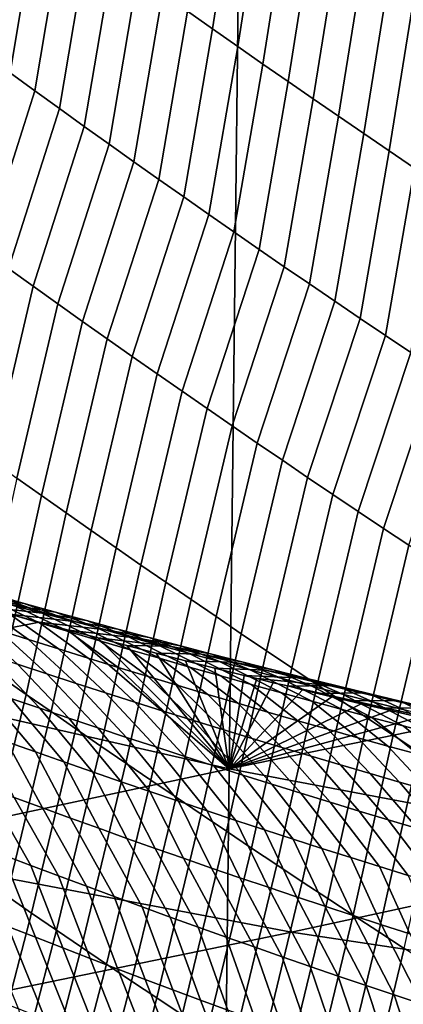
# Model space of a CAD drawing. Header units: metres. Extents: x -240 to 45, y -77 to 27.
# Tile 773 of 1056: x 10.32 to 11.087, y -24.251 to -22.282. Entities that reach past the tile are written whole.
import ezdxf

# ---------------------------------------------------------------- set-up
doc = ezdxf.new("R2010")
doc.units = ezdxf.units.M
doc.layers.add('solid_102011X2', color=7, linetype='CONTINUOUS')

msp = doc.modelspace()

# ---------------------------------------------------------------- linework, layer by layer
at = {"layer": 'solid_102011X2'}
for points in [[(10.729292, 24.592184), (10.155128, -24.828295), (9.575917, -25.051476), (10.15489, 24.828394)], [(11.298151, 24.343264), (10.729503, -24.592091), (10.155128, -24.828295), (10.729292, 24.592184)], [(11.861567, 24.081562), (11.298356, -24.343168), (10.729503, -24.592091), (11.298151, 24.343264)], [(10.655807, -22.265213, 120.713211), (10.705869, -22.300512, 120.734673), (10.756915, -21.975657, 120.985542), (10.706686, -21.940229, 120.964767)], [(10.705869, -22.300512, 120.734673), (10.756026, -22.335703, 120.756027), (10.807238, -22.010973, 121.006226), (10.756915, -21.975657, 120.985542)], [(10.251884, -22.352726, 120.319618), (10.301104, -22.388575, 120.342461), (10.357477, -22.051195, 120.582359), (10.308098, -22.01516, 120.560211)], [(10.756026, -22.335703, 120.756027), (10.806279, -22.370785, 120.77729), (10.857652, -22.046179, 121.026802), (10.807238, -22.010973, 121.006226)], [(10.301104, -22.388575, 120.342461), (10.350425, -22.42432, 120.365204), (10.406955, -22.087126, 120.604416), (10.357477, -22.051195, 120.582359)], [(10.806279, -22.370785, 120.77729), (10.856628, -22.40576, 120.798447), (10.908159, -22.081274, 121.047287), (10.857652, -22.046179, 121.026802)], [(10.350425, -22.42432, 120.365204), (10.399846, -22.459967, 120.387848), (10.456531, -22.122953, 120.626373), (10.406955, -22.087126, 120.604416)], [(10.856628, -22.40576, 120.798447), (10.907072, -22.440624, 120.819496), (10.958758, -22.116257, 121.067665), (10.908159, -22.081274, 121.047287)], [(10.399846, -22.459967, 120.387848), (10.449369, -22.495512, 120.410393), (10.506204, -22.158678, 120.648232), (10.456531, -22.122953, 120.626373)], [(10.907072, -22.440624, 120.819496), (10.95761, -22.475378, 120.840446), (11.009448, -22.151125, 121.087944), (10.958758, -22.116257, 121.067665)], [(10.95761, -22.475378, 120.840446), (11.008244, -22.510021, 120.861298), (11.06023, -22.185881, 121.108124), (11.009448, -22.151125, 121.087944)], [(10.449369, -22.495512, 120.410393), (10.498993, -22.530954, 120.432838), (10.555975, -22.194296, 120.669991), (10.506204, -22.158678, 120.648232)], [(11.008244, -22.510021, 120.861298), (11.058971, -22.544554, 120.882034), (11.111103, -22.220522, 121.128204), (11.06023, -22.185881, 121.108124)], [(10.498993, -22.530954, 120.432838), (10.548717, -22.566294, 120.455185), (10.605843, -22.229807, 120.69165), (10.555975, -22.194296, 120.669991)], [(10.548717, -22.566294, 120.455185), (10.59854, -22.601528, 120.477425), (10.655807, -22.265213, 120.713211), (10.605843, -22.229807, 120.69165)], [(11.058971, -22.544554, 120.882034), (11.109792, -22.578974, 120.902672), (11.162066, -22.255049, 121.148178), (11.111103, -22.220522, 121.128204)], [(10.59854, -22.601528, 120.477425), (10.648463, -22.636662, 120.499557), (10.705869, -22.300512, 120.734673), (10.655807, -22.265213, 120.713211)], [(10.648463, -22.636662, 120.499557), (10.698485, -22.671688, 120.521591), (10.756026, -22.335703, 120.756027), (10.705869, -22.300512, 120.734673)], [(10.698485, -22.671688, 120.521591), (10.748607, -22.706612, 120.543526), (10.806279, -22.370785, 120.77729), (10.756026, -22.335703, 120.756027)], [(10.199576, -22.708683, 120.10051), (10.248629, -22.74424, 120.123985), (10.350425, -22.42432, 120.365204), (10.301104, -22.388575, 120.342461)], [(10.748607, -22.706612, 120.543526), (10.798827, -22.741426, 120.565346), (10.856628, -22.40576, 120.798447), (10.806279, -22.370785, 120.77729)], [(10.798827, -22.741426, 120.565346), (10.849145, -22.776136, 120.587067), (10.907072, -22.440624, 120.819496), (10.856628, -22.40576, 120.798447)], [(10.248629, -22.74424, 120.123985), (10.297785, -22.779701, 120.147362), (10.399846, -22.459967, 120.387848), (10.350425, -22.42432, 120.365204)], [(10.849145, -22.776136, 120.587067), (10.899562, -22.81074, 120.608681), (10.95761, -22.475378, 120.840446), (10.907072, -22.440624, 120.819496)], [(10.297785, -22.779701, 120.147362), (10.347045, -22.815063, 120.170639), (10.449369, -22.495512, 120.410393), (10.399846, -22.459967, 120.387848)], [(10.899562, -22.81074, 120.608681), (10.950075, -22.845236, 120.630196), (11.008244, -22.510021, 120.861298), (10.95761, -22.475378, 120.840446)], [(10.347045, -22.815063, 120.170639), (10.396409, -22.850327, 120.19381), (10.498993, -22.530954, 120.432838), (10.449369, -22.495512, 120.410393)], [(10.950075, -22.845236, 120.630196), (11.000687, -22.879623, 120.651596), (11.058971, -22.544554, 120.882034), (11.008244, -22.510021, 120.861298)], [(10.396409, -22.850327, 120.19381), (10.445876, -22.885492, 120.216881), (10.548717, -22.566294, 120.455185), (10.498993, -22.530954, 120.432838)], [(11.000687, -22.879623, 120.651596), (11.051395, -22.9139, 120.67289), (11.109792, -22.578974, 120.902672), (11.058971, -22.544554, 120.882034)], [(10.445876, -22.885492, 120.216881), (10.495446, -22.920559, 120.239845), (10.59854, -22.601528, 120.477425), (10.548717, -22.566294, 120.455185)], [(11.051395, -22.9139, 120.67289), (11.102201, -22.948069, 120.694077), (11.160707, -22.613281, 120.923203), (11.109792, -22.578974, 120.902672)], [(10.495446, -22.920559, 120.239845), (10.545119, -22.955524, 120.262703), (10.648463, -22.636662, 120.499557), (10.59854, -22.601528, 120.477425)], [(10.545119, -22.955524, 120.262703), (10.594894, -22.990389, 120.285461), (10.698485, -22.671688, 120.521591), (10.648463, -22.636662, 120.499557)], [(10.594894, -22.990389, 120.285461), (10.644772, -23.025154, 120.308113), (10.748607, -22.706612, 120.543526), (10.698485, -22.671688, 120.521591)], [(10.644772, -23.025154, 120.308113), (10.694751, -23.059816, 120.330658), (10.798827, -22.741426, 120.565346), (10.748607, -22.706612, 120.543526)], [(10.694751, -23.059816, 120.330658), (10.744831, -23.094376, 120.353096), (10.849145, -22.776136, 120.587067), (10.798827, -22.741426, 120.565346)], [(10.215938, -23.12854, 119.935722), (10.265155, -23.163725, 119.959724), (10.347045, -22.815063, 120.170639), (10.297785, -22.779701, 120.147362)], [(10.744831, -23.094376, 120.353096), (10.795012, -23.128832, 120.375427), (10.899562, -22.81074, 120.608681), (10.849145, -22.776136, 120.587067)], [(10.265155, -23.163725, 119.959724), (10.31448, -23.198814, 119.983627), (10.396409, -22.850327, 120.19381), (10.347045, -22.815063, 120.170639)], [(10.795012, -23.128832, 120.375427), (10.845295, -23.163185, 120.397644), (10.950075, -22.845236, 120.630196), (10.899562, -22.81074, 120.608681)], [(10.31448, -23.198814, 119.983627), (10.363911, -23.233807, 120.007416), (10.445876, -22.885492, 120.216881), (10.396409, -22.850327, 120.19381)], [(10.845295, -23.163185, 120.397644), (10.895678, -23.197433, 120.419762), (11.000687, -22.879623, 120.651596), (10.950075, -22.845236, 120.630196)], [(10.895678, -23.197433, 120.419762), (10.94616, -23.231577, 120.441765), (11.051395, -22.9139, 120.67289), (11.000687, -22.879623, 120.651596)], [(10.363911, -23.233807, 120.007416), (10.413447, -23.268705, 120.031105), (10.495446, -22.920559, 120.239845), (10.445876, -22.885492, 120.216881)], [(10.413447, -23.268705, 120.031105), (10.463091, -23.303507, 120.054688), (10.545119, -22.955524, 120.262703), (10.495446, -22.920559, 120.239845)], [(10.94616, -23.231577, 120.441765), (10.996743, -23.265615, 120.463661), (11.102201, -22.948069, 120.694077), (11.051395, -22.9139, 120.67289)], [(10.463091, -23.303507, 120.054688), (10.512839, -23.338211, 120.078163), (10.594894, -22.990389, 120.285461), (10.545119, -22.955524, 120.262703)], [(10.996743, -23.265615, 120.463661), (11.047425, -23.299549, 120.485451), (11.153101, -22.982128, 120.715149), (11.102201, -22.948069, 120.694077)], [(10.512839, -23.338211, 120.078163), (10.562694, -23.372816, 120.101524), (10.644772, -23.025154, 120.308113), (10.594894, -22.990389, 120.285461)], [(11.047425, -23.299549, 120.485451), (11.098207, -23.333374, 120.507126), (11.204099, -23.016075, 120.736122), (11.153101, -22.982128, 120.715149)], [(10.562694, -23.372816, 120.101524), (10.612653, -23.407324, 120.124786), (10.694751, -23.059816, 120.330658), (10.644772, -23.025154, 120.308113)], [(10.612653, -23.407324, 120.124786), (10.662718, -23.44173, 120.147934), (10.744831, -23.094376, 120.353096), (10.694751, -23.059816, 120.330658)], [(10.662718, -23.44173, 120.147934), (10.712886, -23.47604, 120.170967), (10.795012, -23.128832, 120.375427), (10.744831, -23.094376, 120.353096)], [(10.712886, -23.47604, 120.170967), (10.763159, -23.510248, 120.193901), (10.845295, -23.163185, 120.397644), (10.795012, -23.128832, 120.375427)], [(10.763159, -23.510248, 120.193901), (10.813536, -23.544353, 120.216721), (10.895678, -23.197433, 120.419762), (10.845295, -23.163185, 120.397644)], [(10.234553, -23.562136, 119.794769), (10.283949, -23.596872, 119.819229), (10.363911, -23.233807, 120.007416), (10.31448, -23.198814, 119.983627)], [(10.813536, -23.544353, 120.216721), (10.864017, -23.57836, 120.239426), (10.94616, -23.231577, 120.441765), (10.895678, -23.197433, 120.419762)], [(10.283949, -23.596872, 119.819229), (10.333453, -23.631516, 119.84359), (10.413447, -23.268705, 120.031105), (10.363911, -23.233807, 120.007416)], [(10.864017, -23.57836, 120.239426), (10.914599, -23.612263, 120.262016), (10.996743, -23.265615, 120.463661), (10.94616, -23.231577, 120.441765)], [(10.333453, -23.631516, 119.84359), (10.383067, -23.666067, 119.867836), (10.463091, -23.303507, 120.054688), (10.413447, -23.268705, 120.031105)], [(10.914599, -23.612263, 120.262016), (10.965286, -23.646063, 120.2845), (11.047425, -23.299549, 120.485451), (10.996743, -23.265615, 120.463661)], [(10.383067, -23.666067, 119.867836), (10.43279, -23.700523, 119.891975), (10.512839, -23.338211, 120.078163), (10.463091, -23.303507, 120.054688)], [(10.965286, -23.646063, 120.2845), (11.016075, -23.679758, 120.30687), (11.098207, -23.333374, 120.507126), (11.047425, -23.299549, 120.485451)], [(11.016075, -23.679758, 120.30687), (11.066967, -23.71335, 120.329124), (11.149086, -23.367092, 120.528687), (11.098207, -23.333374, 120.507126)], [(10.43279, -23.700523, 119.891975), (10.48262, -23.734886, 119.916008), (10.562694, -23.372816, 120.101524), (10.512839, -23.338211, 120.078163)], [(10.48262, -23.734886, 119.916008), (10.532559, -23.769154, 119.939926), (10.612653, -23.407324, 120.124786), (10.562694, -23.372816, 120.101524)], [(11.066967, -23.71335, 120.329124), (11.11796, -23.746838, 120.351265), (11.200065, -23.400702, 120.55014), (11.149086, -23.367092, 120.528687)], [(10.228162, -23.426441, 76.19397), (10.35968, -23.488548, 76.551079), (10.299318, -23.470207, 76.569534), (10.166912, -23.408182, 76.212616)], [(10.532559, -23.769154, 119.939926), (10.582606, -23.803326, 119.96373), (10.662718, -23.44173, 120.147934), (10.612653, -23.407324, 120.124786)], [(10.238109, -23.435062, 75.392708), (10.329171, -23.449577, 75.765137), (10.266773, -23.432064, 75.783607), (10.174582, -23.417715, 75.411385)], [(10.23899, -23.451683, 76.588104), (10.338068, -23.521927, 76.952301), (10.278421, -23.502975, 76.97094), (10.178695, -23.432976, 76.606781)], [(10.266773, -23.432064, 75.783607), (10.350762, -23.462414, 76.157013), (10.289445, -23.444519, 76.175438), (10.20441, -23.414368, 75.802193)], [(10.289445, -23.444519, 76.175438), (10.420076, -23.506704, 76.532738), (10.35968, -23.488548, 76.551079), (10.228162, -23.426441, 76.19397)], [(10.329171, -23.449577, 75.765137), (10.412114, -23.480124, 76.138702), (10.350762, -23.462414, 76.157013), (10.266773, -23.432064, 75.783607)], [(10.365271, -23.469202, 75.355698), (10.301672, -23.452225, 75.374146), (10.183473, -23.438681, 75.122902), (10.24201, -23.455057, 75.094368)], [(10.301672, -23.452225, 75.374146), (10.391604, -23.466908, 75.746788), (10.329171, -23.449577, 75.765137), (10.238109, -23.435062, 75.392708)], [(10.299318, -23.470207, 76.569534), (10.39775, -23.540693, 76.933777), (10.338068, -23.521927, 76.952301), (10.23899, -23.451683, 76.588104)], [(10.350762, -23.462414, 76.157013), (10.480506, -23.524679, 76.514511), (10.420076, -23.506704, 76.532738), (10.289445, -23.444519, 76.175438)], [(10.365271, -23.469202, 75.355698), (10.454072, -23.484053, 75.728546), (10.391604, -23.466908, 75.746788), (10.301672, -23.452225, 75.374146)], [(10.391604, -23.466908, 75.746788), (10.473499, -23.49765, 76.120499), (10.412114, -23.480124, 76.138702), (10.329171, -23.449577, 75.765137)], [(10.582606, -23.803326, 119.96373), (10.63276, -23.837402, 119.987427), (10.712886, -23.47604, 120.170967), (10.662718, -23.44173, 120.147934)], [(10.359104, -23.487225, 75.038025), (10.300553, -23.471237, 75.066071), (9.87477, -23.583109, 72.379517)], [(10.428904, -23.485996, 75.337372), (10.365271, -23.469202, 75.355698), (10.24201, -23.455057, 75.094368), (10.300553, -23.471237, 75.066071)], [(10.35968, -23.488548, 76.551079), (10.457464, -23.559275, 76.915367), (10.39775, -23.540693, 76.933777), (10.299318, -23.470207, 76.569534)], [(10.492571, -23.502604, 75.319153), (10.428904, -23.485996, 75.337372), (10.300553, -23.471237, 75.066071), (10.359104, -23.487225, 75.038025)], [(10.412114, -23.480124, 76.138702), (10.540968, -23.542467, 76.496391), (10.480506, -23.524679, 76.514511), (10.350762, -23.462414, 76.157013)], [(10.428904, -23.485996, 75.337372), (10.516572, -23.501013, 75.710419), (10.454072, -23.484053, 75.728546), (10.365271, -23.469202, 75.355698)], [(10.454072, -23.484053, 75.728546), (10.534918, -23.514994, 76.102417), (10.473499, -23.49765, 76.120499), (10.391604, -23.466908, 75.746788)], [(10.417663, -23.503019, 75.010208), (10.359104, -23.487225, 75.038025), (9.87477, -23.583109, 72.379517), (10.738854, -23.780352, 72.235329)], [(10.278421, -23.502975, 76.97094), (10.374258, -23.590387, 77.332428), (10.315693, -23.571148, 77.351021), (10.218808, -23.483841, 76.989685)], [(10.556272, -23.519026, 75.301056), (10.492571, -23.502604, 75.319153), (10.359104, -23.487225, 75.038025), (10.417663, -23.503019, 75.010208)], [(10.420076, -23.506704, 76.532738), (10.517213, -23.577669, 76.897064), (10.457464, -23.559275, 76.915367), (10.35968, -23.488548, 76.551079)], [(10.473499, -23.49765, 76.120499), (10.601463, -23.560072, 76.478378), (10.540968, -23.542467, 76.496391), (10.412114, -23.480124, 76.138702)], [(10.492571, -23.502604, 75.319153), (10.579105, -23.517786, 75.692406), (10.516572, -23.501013, 75.710419), (10.428904, -23.485996, 75.337372)], [(10.516572, -23.501013, 75.710419), (10.596369, -23.532152, 76.084442), (10.534918, -23.514994, 76.102417), (10.454072, -23.484053, 75.728546)], [(10.63276, -23.837402, 119.987427), (10.683022, -23.87138, 120.011017), (10.763159, -23.510248, 120.193901), (10.712886, -23.47604, 120.170967)], [(10.338068, -23.521927, 76.952301), (10.432857, -23.609444, 77.313934), (10.374258, -23.590387, 77.332428), (10.278421, -23.502975, 76.97094)], [(10.476213, -23.518618, 74.982666), (10.417663, -23.503019, 75.010208), (10.738854, -23.780352, 72.235329)], [(10.620006, -23.535261, 75.283073), (10.556272, -23.519026, 75.301056), (10.417663, -23.503019, 75.010208), (10.476213, -23.518618, 74.982666)], [(10.480506, -23.524679, 76.514511), (10.576994, -23.595881, 76.878876), (10.517213, -23.577669, 76.897064), (10.420076, -23.506704, 76.532738)], [(10.534918, -23.514994, 76.102417), (10.661991, -23.577492, 76.460487), (10.601463, -23.560072, 76.478378), (10.473499, -23.49765, 76.120499)], [(10.556272, -23.519026, 75.301056), (10.641672, -23.534376, 75.674507), (10.579105, -23.517786, 75.692406), (10.492571, -23.502604, 75.319153)], [(10.579105, -23.517786, 75.692406), (10.657851, -23.549126, 76.066582), (10.596369, -23.532152, 76.084442), (10.516572, -23.501013, 75.710419)], [(10.683022, -23.87138, 120.011017), (10.733391, -23.905262, 120.034485), (10.813536, -23.544353, 120.216721), (10.763159, -23.510248, 120.193901)], [(10.39775, -23.540693, 76.933777), (10.491489, -23.628315, 77.295555), (10.432857, -23.609444, 77.313934), (10.338068, -23.521927, 76.952301)], [(10.534748, -23.534018, 74.955399), (10.476213, -23.518618, 74.982666), (10.738854, -23.780352, 72.235329)], [(10.620006, -23.535261, 75.283073), (10.476213, -23.518618, 74.982666), (10.534748, -23.534018, 74.955399)], [(10.540968, -23.542467, 76.496391), (10.636808, -23.613903, 76.860802), (10.576994, -23.595881, 76.878876), (10.480506, -23.524679, 76.514511)], [(10.596369, -23.532152, 76.084442), (10.72255, -23.594727, 76.442703), (10.661991, -23.577492, 76.460487), (10.534918, -23.514994, 76.102417)], [(10.620006, -23.535261, 75.283073), (10.704269, -23.550779, 75.656723), (10.641672, -23.534376, 75.674507), (10.556272, -23.519026, 75.301056)], [(10.641672, -23.534376, 75.674507), (10.719366, -23.565912, 76.048836), (10.657851, -23.549126, 76.066582), (10.579105, -23.517786, 75.692406)], [(10.257162, -23.551725, 77.369736), (10.36035, -23.659405, 77.724449), (10.302505, -23.63961, 77.74324), (10.198666, -23.53212, 77.38855)], [(10.457464, -23.559275, 76.915367), (10.550155, -23.647003, 77.27729), (10.491489, -23.628315, 77.295555), (10.39775, -23.540693, 76.933777)], [(10.593271, -23.549219, 74.928398), (10.534748, -23.534018, 74.955399), (10.738854, -23.780352, 72.235329)], [(10.620006, -23.535261, 75.283073), (10.534748, -23.534018, 74.955399), (10.593271, -23.549219, 74.928398), (10.683772, -23.55131, 75.265205)], [(10.601463, -23.560072, 76.478378), (10.696655, -23.631741, 76.842834), (10.636808, -23.613903, 76.860802), (10.540968, -23.542467, 76.496391)], [(10.651782, -23.564224, 74.901665), (10.593271, -23.549219, 74.928398), (10.738854, -23.780352, 72.235329)], [(10.683772, -23.55131, 75.265205), (10.593271, -23.549219, 74.928398), (10.651782, -23.564224, 74.901665), (10.747571, -23.567171, 75.247452)], [(10.657851, -23.549126, 76.066582), (10.78314, -23.611774, 76.425034), (10.72255, -23.594727, 76.442703), (10.596369, -23.532152, 76.084442)], [(10.683772, -23.55131, 75.265205), (10.766899, -23.566996, 75.639053), (10.704269, -23.550779, 75.656723), (10.620006, -23.535261, 75.283073)], [(10.704269, -23.550779, 75.656723), (10.780912, -23.582514, 76.031204), (10.719366, -23.565912, 76.048836), (10.641672, -23.534376, 75.674507)], [(10.719366, -23.565912, 76.048836), (10.843761, -23.628635, 76.407471), (10.78314, -23.611774, 76.425034), (10.657851, -23.549126, 76.066582)], [(10.747571, -23.567171, 75.247452), (10.829559, -23.583027, 75.621498), (10.766899, -23.566996, 75.639053), (10.683772, -23.55131, 75.265205)], [(10.766899, -23.566996, 75.639053), (10.842488, -23.598928, 76.01368), (10.780912, -23.582514, 76.031204), (10.704269, -23.550779, 75.656723)], [(10.733391, -23.905262, 120.034485), (10.783866, -23.939045, 120.057838), (10.864017, -23.57836, 120.239426), (10.813536, -23.544353, 120.216721)], [(10.315693, -23.571148, 77.351021), (10.418229, -23.679016, 77.705765), (10.36035, -23.659405, 77.724449), (10.257162, -23.551725, 77.369736)], [(10.374258, -23.590387, 77.332428), (10.476144, -23.698441, 77.687195), (10.418229, -23.679016, 77.705765), (10.315693, -23.571148, 77.351021)], [(10.517213, -23.577669, 76.897064), (10.608853, -23.665506, 77.259132), (10.550155, -23.647003, 77.27729), (10.457464, -23.559275, 76.915367)], [(10.661991, -23.577492, 76.460487), (10.756534, -23.649391, 76.824982), (10.696655, -23.631741, 76.842834), (10.601463, -23.560072, 76.478378)], [(10.710282, -23.579037, 74.875198), (10.651782, -23.564224, 74.901665), (10.738854, -23.780352, 72.235329)], [(10.747571, -23.567171, 75.247452), (10.651782, -23.564224, 74.901665), (10.710282, -23.579037, 74.875198), (10.811401, -23.582846, 75.22982)], [(10.780912, -23.582514, 76.031204), (10.904413, -23.645311, 76.39003), (10.843761, -23.628635, 76.407471), (10.719366, -23.565912, 76.048836)], [(10.811401, -23.582846, 75.22982), (10.89225, -23.598869, 75.604057), (10.829559, -23.583027, 75.621498), (10.747571, -23.567171, 75.247452)], [(10.829559, -23.583027, 75.621498), (10.904095, -23.615156, 75.996277), (10.842488, -23.598928, 76.01368), (10.766899, -23.566996, 75.639053)], [(10.738854, -23.780352, 72.235329), (9.87477, -23.583109, 72.379517), (9.119914, -23.742287, 68.192574), (9.98846, -23.940882, 68.040298)], [(10.432857, -23.609444, 77.313934), (10.534092, -23.717682, 77.668732), (10.476144, -23.698441, 77.687195), (10.374258, -23.590387, 77.332428)], [(10.576994, -23.595881, 76.878876), (10.667585, -23.683825, 77.241089), (10.608853, -23.665506, 77.259132), (10.517213, -23.577669, 76.897064)], [(10.72255, -23.594727, 76.442703), (10.816444, -23.666853, 76.807243), (10.756534, -23.649391, 76.824982), (10.661991, -23.577492, 76.460487)], [(10.768772, -23.593653, 74.848991), (10.710282, -23.579037, 74.875198), (10.738854, -23.780352, 72.235329)], [(10.811401, -23.582846, 75.22982), (10.710282, -23.579037, 74.875198), (10.768772, -23.593653, 74.848991), (10.875262, -23.598331, 75.212303)], [(10.842488, -23.598928, 76.01368), (10.965094, -23.661798, 76.372696), (10.904413, -23.645311, 76.39003), (10.780912, -23.582514, 76.031204)], [(10.783866, -23.939045, 120.057838), (10.834448, -23.972729, 120.081085), (10.914599, -23.612263, 120.262016), (10.864017, -23.57836, 120.239426)], [(10.875262, -23.598331, 75.212303), (10.95497, -23.614525, 75.586739), (10.89225, -23.598869, 75.604057), (10.811401, -23.582846, 75.22982)], [(10.89225, -23.598869, 75.604057), (10.965731, -23.631197, 75.978981), (10.904095, -23.615156, 75.996277), (10.829559, -23.583027, 75.621498)], [(10.244695, -23.619633, 77.762146), (10.351542, -23.746557, 78.110329), (10.294434, -23.726248, 78.129318), (10.18692, -23.599472, 77.781158)], [(10.195114, -23.966024, 119.647598), (10.24463, -24.000399, 119.672623), (10.333453, -23.631516, 119.84359), (10.283949, -23.596872, 119.819229)], [(10.491489, -23.628315, 77.295555), (10.592074, -23.736738, 77.650383), (10.534092, -23.717682, 77.668732), (10.432857, -23.609444, 77.313934)], [(10.636808, -23.613903, 76.860802), (10.726349, -23.701958, 77.22316), (10.667585, -23.683825, 77.241089), (10.576994, -23.595881, 76.878876)], [(10.78314, -23.611774, 76.425034), (10.876387, -23.684128, 76.789619), (10.816444, -23.666853, 76.807243), (10.72255, -23.594727, 76.442703)], [(10.794315, -23.599977, 74.837631), (10.768772, -23.593653, 74.848991), (10.738854, -23.780352, 72.235329)], [(10.827253, -23.608078, 74.823051), (10.794315, -23.599977, 74.837631), (10.738854, -23.780352, 72.235329)], [(10.858899, -23.61499, 74.820206), (10.827253, -23.608078, 74.823051), (10.738854, -23.780352, 72.235329), (10.885728, -23.622313, 74.797363)], [(10.939155, -23.61363, 75.194908), (10.875262, -23.598331, 75.212303), (10.768772, -23.593653, 74.848991), (10.794315, -23.599977, 74.837631)], [(10.939155, -23.61363, 75.194908), (10.794315, -23.599977, 74.837631), (10.827253, -23.608078, 74.823051), (10.858899, -23.61499, 74.820206)], [(10.904095, -23.615156, 75.996277), (11.025805, -23.678099, 76.355476), (10.965094, -23.661798, 76.372696), (10.842488, -23.598928, 76.01368)], [(10.939155, -23.61363, 75.194908), (11.01772, -23.629992, 75.569527), (10.95497, -23.614525, 75.586739), (10.875262, -23.598331, 75.212303)], [(10.95497, -23.614525, 75.586739), (11.027396, -23.647051, 75.9618), (10.965731, -23.631197, 75.978981), (10.89225, -23.598869, 75.604057)], [(10.302505, -23.63961, 77.74324), (10.408687, -23.766682, 78.091454), (10.351542, -23.746557, 78.110329), (10.244695, -23.619633, 77.762146)], [(10.550155, -23.647003, 77.27729), (10.65009, -23.755608, 77.632149), (10.592074, -23.736738, 77.650383), (10.491489, -23.628315, 77.295555)], [(10.696655, -23.631741, 76.842834), (10.785146, -23.719904, 77.205338), (10.726349, -23.701958, 77.22316), (10.636808, -23.613903, 76.860802)], [(10.944195, -23.636356, 74.771927), (10.885728, -23.622313, 74.797363), (10.738854, -23.780352, 72.235329)], [(10.843761, -23.628635, 76.407471), (10.936359, -23.701214, 76.772102), (10.876387, -23.684128, 76.789619), (10.78314, -23.611774, 76.425034)], [(10.834448, -23.972729, 120.081085), (10.885136, -24.006313, 120.104218), (10.965286, -23.646063, 120.2845), (10.914599, -23.612263, 120.262016)], [(10.904413, -23.645311, 76.39003), (10.996362, -23.718111, 76.754707), (10.936359, -23.701214, 76.772102), (10.843761, -23.628635, 76.407471)], [(10.923452, -23.629807, 74.802856), (11.003078, -23.62874, 75.17762), (10.939155, -23.61363, 75.194908), (10.858899, -23.61499, 74.820206)], [(10.858899, -23.61499, 74.820206), (10.885728, -23.622313, 74.797363), (10.923452, -23.629807, 74.802856)], [(10.923452, -23.629807, 74.802856), (10.885728, -23.622313, 74.797363), (10.944195, -23.636356, 74.771927)], [(10.965731, -23.631197, 75.978981), (11.086543, -23.69421, 76.338371), (11.025805, -23.678099, 76.355476), (10.904095, -23.615156, 75.996277)], [(10.988037, -23.644436, 74.785629), (11.06703, -23.64366, 75.160461), (11.003078, -23.62874, 75.17762), (10.923452, -23.629807, 74.802856)], [(10.923452, -23.629807, 74.802856), (10.944195, -23.636356, 74.771927), (10.988037, -23.644436, 74.785629)], [(11.003078, -23.62874, 75.17762), (11.0805, -23.645271, 75.552437), (11.01772, -23.629992, 75.569527), (10.939155, -23.61363, 75.194908)], [(11.01772, -23.629992, 75.569527), (11.08909, -23.662716, 75.94474), (11.027396, -23.647051, 75.9618), (10.95497, -23.614525, 75.586739)], [(11.06703, -23.64366, 75.160461), (11.143308, -23.66036, 75.535461), (11.0805, -23.645271, 75.552437), (11.003078, -23.62874, 75.17762)], [(11.0805, -23.645271, 75.552437), (11.150812, -23.678194, 75.927788), (11.08909, -23.662716, 75.94474), (11.01772, -23.629992, 75.569527)], [(10.24463, -24.000399, 119.672623), (10.294258, -24.034683, 119.69754), (10.383067, -23.666067, 119.867836), (10.333453, -23.631516, 119.84359)], [(10.36035, -23.659405, 77.724449), (10.465867, -23.786623, 78.072693), (10.408687, -23.766682, 78.091454), (10.302505, -23.63961, 77.74324)], [(10.608853, -23.665506, 77.259132), (10.708139, -23.774292, 77.614021), (10.65009, -23.755608, 77.632149), (10.550155, -23.647003, 77.27729)], [(10.756534, -23.649391, 76.824982), (10.843973, -23.737665, 77.187622), (10.785146, -23.719904, 77.205338), (10.696655, -23.631741, 76.842834)], [(11.002657, -23.650213, 74.746742), (10.944195, -23.636356, 74.771927), (10.738854, -23.780352, 72.235329)], [(10.816444, -23.666853, 76.807243), (10.902833, -23.755239, 77.170029), (10.843973, -23.737665, 77.187622), (10.756534, -23.649391, 76.824982)], [(10.885136, -24.006313, 120.104218), (10.935928, -24.039799, 120.127228), (11.016075, -23.679758, 120.30687), (10.965286, -23.646063, 120.2845)], [(10.965094, -23.661798, 76.372696), (11.056394, -23.734819, 76.737419), (10.996362, -23.718111, 76.754707), (10.904413, -23.645311, 76.39003)], [(10.988037, -23.644436, 74.785629), (10.944195, -23.636356, 74.771927), (11.002657, -23.650213, 74.746742)], [(11.027396, -23.647051, 75.9618), (11.147311, -23.710135, 76.321381), (11.086543, -23.69421, 76.338371), (10.965731, -23.631197, 75.978981)], [(11.052651, -23.65888, 74.768517), (11.131012, -23.658392, 75.14341), (11.06703, -23.64366, 75.160461), (10.988037, -23.644436, 74.785629)], [(10.988037, -23.644436, 74.785629), (11.002657, -23.650213, 74.746742), (11.052651, -23.65888, 74.768517)], [(11.08909, -23.662716, 75.94474), (11.208106, -23.725868, 76.304497), (11.147311, -23.710135, 76.321381), (11.027396, -23.647051, 75.9618)], [(11.131012, -23.658392, 75.14341), (11.206143, -23.675261, 75.5186), (11.143308, -23.66036, 75.535461), (11.06703, -23.64366, 75.160461)], [(11.143308, -23.66036, 75.535461), (11.212562, -23.693481, 75.910957), (11.150812, -23.678194, 75.927788), (11.0805, -23.645271, 75.552437)], [(10.294258, -24.034683, 119.69754), (10.343997, -24.068878, 119.722343), (10.43279, -23.700523, 119.891975), (10.383067, -23.666067, 119.867836)], [(10.418229, -23.679016, 77.705765), (10.523083, -23.806377, 78.054039), (10.465867, -23.786623, 78.072693), (10.36035, -23.659405, 77.724449)], [(10.667585, -23.683825, 77.241089), (10.766221, -23.792791, 77.596008), (10.708139, -23.774292, 77.614021), (10.608853, -23.665506, 77.259132)], [(11.061115, -23.663879, 74.721809), (11.002657, -23.650213, 74.746742), (10.738854, -23.780352, 72.235329)], [(11.119571, -23.677361, 74.697121), (11.061115, -23.663879, 74.721809), (10.738854, -23.780352, 72.235329)], [(10.876387, -23.684128, 76.789619), (10.961723, -23.772627, 77.152542), (10.902833, -23.755239, 77.170029), (10.816444, -23.666853, 76.807243)], [(11.025805, -23.678099, 76.355476), (11.116455, -23.751337, 76.720245), (11.056394, -23.734819, 76.737419), (10.965094, -23.661798, 76.372696)], [(11.052651, -23.65888, 74.768517), (11.002657, -23.650213, 74.746742), (11.061115, -23.663879, 74.721809)], [(11.117296, -23.673136, 74.751518), (11.195023, -23.672932, 75.126488), (11.131012, -23.658392, 75.14341), (11.052651, -23.65888, 74.768517)], [(11.052651, -23.65888, 74.768517), (11.061115, -23.663879, 74.721809), (11.119571, -23.677361, 74.697121), (11.117296, -23.673136, 74.751518)], [(10.476144, -23.698441, 77.687195), (10.580334, -23.825949, 78.0355), (10.523083, -23.806377, 78.054039), (10.418229, -23.679016, 77.705765)], [(10.726349, -23.701958, 77.22316), (10.824336, -23.811102, 77.578102), (10.766221, -23.792791, 77.596008), (10.667585, -23.683825, 77.241089)], [(11.178023, -23.690657, 74.672668), (11.119571, -23.677361, 74.697121), (10.738854, -23.780352, 72.235329)], [(10.936359, -23.701214, 76.772102), (11.020644, -23.789827, 77.135162), (10.961723, -23.772627, 77.152542), (10.876387, -23.684128, 76.789619)], [(10.935928, -24.039799, 120.127228), (10.986828, -24.073183, 120.150124), (11.066967, -23.71335, 120.329124), (11.016075, -23.679758, 120.30687)], [(11.086543, -23.69421, 76.338371), (11.176545, -23.767666, 76.703186), (11.116455, -23.751337, 76.720245), (11.025805, -23.678099, 76.355476)], [(10.294434, -23.726248, 78.129318), (10.365723, -23.858603, 78.483093), (10.30948, -23.837931, 78.502197), (10.237361, -23.705755, 78.148415)], [(10.343997, -24.068878, 119.722343), (10.393848, -24.102982, 119.74704), (10.48262, -23.734886, 119.916008), (10.43279, -23.700523, 119.891975)], [(10.534092, -23.717682, 77.668732), (10.637619, -23.845333, 78.017067), (10.580334, -23.825949, 78.0355), (10.476144, -23.698441, 77.687195)], [(10.785146, -23.719904, 77.205338), (10.882483, -23.829226, 77.56031), (10.824336, -23.811102, 77.578102), (10.726349, -23.701958, 77.22316)], [(11.236476, -23.703766, 74.64846), (11.178023, -23.690657, 74.672668), (10.738854, -23.780352, 72.235329), (11.609534, -23.945097, 72.090042)], [(10.996362, -23.718111, 76.754707), (11.079595, -23.806839, 77.117897), (11.020644, -23.789827, 77.135162), (10.936359, -23.701214, 76.772102)], [(11.147311, -23.710135, 76.321381), (11.236663, -23.783804, 76.686241), (11.176545, -23.767666, 76.703186), (11.086543, -23.69421, 76.338371)], [(10.351542, -23.746557, 78.110329), (10.422003, -23.879093, 78.464104), (10.365723, -23.858603, 78.483093), (10.294434, -23.726248, 78.129318)], [(10.592074, -23.736738, 77.650383), (10.694939, -23.864531, 77.998749), (10.637619, -23.845333, 78.017067), (10.534092, -23.717682, 77.668732)], [(10.843973, -23.737665, 77.187622), (10.940663, -23.847162, 77.542633), (10.882483, -23.829226, 77.56031), (10.785146, -23.719904, 77.205338)], [(10.986828, -24.073183, 120.150124), (11.037831, -24.106466, 120.172905), (11.11796, -23.746838, 120.351265), (11.066967, -23.71335, 120.329124)], [(11.056394, -23.734819, 76.737419), (11.138576, -23.823662, 77.100754), (11.079595, -23.806839, 77.117897), (10.996362, -23.718111, 76.754707)], [(10.408687, -23.766682, 78.091454), (10.478319, -23.899399, 78.445229), (10.422003, -23.879093, 78.464104), (10.351542, -23.746557, 78.110329)], [(10.393848, -24.102982, 119.74704), (10.44381, -24.136995, 119.771622), (10.532559, -23.769154, 119.939926), (10.48262, -23.734886, 119.916008)], [(10.65009, -23.755608, 77.632149), (10.752293, -23.883541, 77.980537), (10.694939, -23.864531, 77.998749), (10.592074, -23.736738, 77.650383)], [(10.902833, -23.755239, 77.170029), (10.998875, -23.86491, 77.525063), (10.940663, -23.847162, 77.542633), (10.843973, -23.737665, 77.187622)], [(11.037831, -24.106466, 120.172905), (11.088941, -24.139647, 120.195572), (11.169055, -23.78022, 120.373291), (11.11796, -23.746838, 120.351265)], [(11.116455, -23.751337, 76.720245), (11.197584, -23.840298, 77.08371), (11.138576, -23.823662, 77.100754), (11.056394, -23.734819, 76.737419)], [(10.465867, -23.786623, 78.072693), (10.534673, -23.919521, 78.42646), (10.478319, -23.899399, 78.445229), (10.408687, -23.766682, 78.091454)], [(10.708139, -23.774292, 77.614021), (10.80968, -23.902367, 77.962448), (10.752293, -23.883541, 77.980537), (10.65009, -23.755608, 77.632149)], [(10.961723, -23.772627, 77.152542), (11.057117, -23.882469, 77.507607), (10.998875, -23.86491, 77.525063), (10.902833, -23.755239, 77.170029)], [(11.609534, -23.945097, 72.090042), (10.738854, -23.780352, 72.235329), (9.98846, -23.940882, 68.040298), (10.863639, -24.106758, 67.886856)], [(10.44381, -24.136995, 119.771622), (10.493884, -24.170916, 119.796089), (10.582606, -23.803326, 119.96373), (10.532559, -23.769154, 119.939926)], [(10.523083, -23.806377, 78.054039), (10.591062, -23.939459, 78.407806), (10.534673, -23.919521, 78.42646), (10.465867, -23.786623, 78.072693)], [(10.766221, -23.792791, 77.596008), (10.867102, -23.921003, 77.944458), (10.80968, -23.902367, 77.962448), (10.708139, -23.774292, 77.614021)], [(11.020644, -23.789827, 77.135162), (11.11539, -23.899839, 77.490265), (11.057117, -23.882469, 77.507607), (10.961723, -23.772627, 77.152542)], [(10.253275, -23.817074, 78.5214), (10.34229, -23.973438, 78.862396), (10.286661, -23.952204, 78.881783), (10.197107, -23.796036, 78.540718)], [(10.493884, -24.170916, 119.796089), (10.544068, -24.204742, 119.820442), (10.63276, -23.837402, 119.987427), (10.582606, -23.803326, 119.96373)], [(10.580334, -23.825949, 78.0355), (10.647487, -23.959213, 78.389259), (10.591062, -23.939459, 78.407806), (10.523083, -23.806377, 78.054039)], [(10.824336, -23.811102, 77.578102), (10.924556, -23.939451, 77.92659), (10.867102, -23.921003, 77.944458), (10.766221, -23.792791, 77.596008)], [(11.079595, -23.806839, 77.117897), (11.173693, -23.917021, 77.473038), (11.11539, -23.899839, 77.490265), (11.020644, -23.789827, 77.135162)], [(11.138576, -23.823662, 77.100754), (11.232026, -23.934011, 77.455917), (11.173693, -23.917021, 77.473038), (11.079595, -23.806839, 77.117897)], [(10.30948, -23.837931, 78.502197), (10.397958, -23.99449, 78.843109), (10.34229, -23.973438, 78.862396), (10.253275, -23.817074, 78.5214)], [(10.637619, -23.845333, 78.017067), (10.703947, -23.978781, 78.370827), (10.647487, -23.959213, 78.389259), (10.580334, -23.825949, 78.0355)], [(10.882483, -23.829226, 77.56031), (10.982043, -23.957712, 77.908829), (10.924556, -23.939451, 77.92659), (10.824336, -23.811102, 77.578102)], [(10.365723, -23.858603, 78.483093), (10.453665, -24.015356, 78.823944), (10.397958, -23.99449, 78.843109), (10.30948, -23.837931, 78.502197)], [(10.544068, -24.204742, 119.820442), (10.594362, -24.238478, 119.844681), (10.683022, -23.87138, 120.011017), (10.63276, -23.837402, 119.987427)], [(10.694939, -23.864531, 77.998749), (10.760443, -23.998161, 78.352509), (10.703947, -23.978781, 78.370827), (10.637619, -23.845333, 78.017067)], [(10.940663, -23.847162, 77.542633), (11.039563, -23.975784, 77.891182), (10.982043, -23.957712, 77.908829), (10.882483, -23.829226, 77.56031)], [(10.422003, -23.879093, 78.464104), (10.509411, -24.036039, 78.804886), (10.453665, -24.015356, 78.823944), (10.365723, -23.858603, 78.483093)], [(10.752293, -23.883541, 77.980537), (10.816974, -24.017357, 78.334297), (10.760443, -23.998161, 78.352509), (10.694939, -23.864531, 77.998749)], [(10.998875, -23.86491, 77.525063), (11.097115, -23.993668, 77.87365), (11.039563, -23.975784, 77.891182), (10.940663, -23.847162, 77.542633)], [(11.057117, -23.882469, 77.507607), (11.154698, -24.01136, 77.856232), (11.097115, -23.993668, 77.87365), (10.998875, -23.86491, 77.525063)], [(10.478319, -23.899399, 78.445229), (10.565194, -24.056538, 78.785942), (10.509411, -24.036039, 78.804886), (10.422003, -23.879093, 78.464104)], [(10.594362, -24.238478, 119.844681), (10.644767, -24.272118, 119.868805), (10.733391, -23.905262, 120.034485), (10.683022, -23.87138, 120.011017)], [(10.80968, -23.902367, 77.962448), (10.873539, -24.036366, 78.3162), (10.816974, -24.017357, 78.334297), (10.752293, -23.883541, 77.980537)], [(11.11539, -23.899839, 77.490265), (11.212314, -24.028862, 77.838921), (11.154698, -24.01136, 77.856232), (11.057117, -23.882469, 77.507607)], [(10.534673, -23.919521, 78.42646), (10.621016, -24.076851, 78.767105), (10.565194, -24.056538, 78.785942), (10.478319, -23.899399, 78.445229)], [(10.644767, -24.272118, 119.868805), (10.695281, -24.305664, 119.892815), (10.783866, -23.939045, 120.057838), (10.733391, -23.905262, 120.034485)], [(10.867102, -23.921003, 77.944458), (10.930138, -24.055189, 78.29821), (10.873539, -24.036366, 78.3162), (10.80968, -23.902367, 77.962448)], [(10.591062, -23.939459, 78.407806), (10.676875, -24.096979, 78.748383), (10.621016, -24.076851, 78.767105), (10.534673, -23.919521, 78.42646)], [(10.924556, -23.939451, 77.92659), (10.986771, -24.073822, 78.280334), (10.930138, -24.055189, 78.29821), (10.867102, -23.921003, 77.944458)], [(10.863639, -24.106758, 67.886856), (9.98846, -23.940882, 68.040298), (9.203445, -24.100819, 63.854073), (10.082943, -24.267838, 63.69207)], [(10.286661, -23.952204, 78.881783), (10.351613, -24.117186, 79.223312), (10.296788, -24.09561, 79.242867), (10.231071, -23.930786, 78.901283)], [(10.647487, -23.959213, 78.389259), (10.732771, -24.11692, 78.729774), (10.676875, -24.096979, 78.748383), (10.591062, -23.939459, 78.407806)], [(10.695281, -24.305664, 119.892815), (10.745904, -24.339115, 119.91671), (10.834448, -23.972729, 120.081085), (10.783866, -23.939045, 120.057838)], [(12.48563, -24.077089, 71.943855), (11.609534, -23.945097, 72.090042), (10.863639, -24.106758, 67.886856), (11.744262, -24.239668, 67.732452)], [(10.982043, -23.957712, 77.908829), (11.043438, -24.09227, 78.262573), (10.986771, -24.073822, 78.280334), (10.924556, -23.939451, 77.92659)], [(10.34229, -23.973438, 78.862396), (10.406479, -24.138578, 79.203873), (10.351613, -24.117186, 79.223312), (10.286661, -23.952204, 78.881783)], [(10.703947, -23.978781, 78.370827), (10.788704, -24.136675, 78.711273), (10.732771, -24.11692, 78.729774), (10.647487, -23.959213, 78.389259)], [(11.039563, -23.975784, 77.891182), (11.100138, -24.110527, 78.244919), (11.043438, -24.09227, 78.262573), (10.982043, -23.957712, 77.908829)], [(10.397958, -23.99449, 78.843109), (10.461385, -24.15979, 79.18454), (10.406479, -24.138578, 79.203873), (10.34229, -23.973438, 78.862396)], [(10.760443, -23.998161, 78.352509), (10.844672, -24.156242, 78.692886), (10.788704, -24.136675, 78.711273), (10.703947, -23.978781, 78.370827)], [(10.745904, -24.339115, 119.91671), (10.796638, -24.372471, 119.940491), (10.885136, -24.006313, 120.104218), (10.834448, -23.972729, 120.081085)], [(11.097115, -23.993668, 77.87365), (11.156871, -24.128597, 78.227379), (11.100138, -24.110527, 78.244919), (11.039563, -23.975784, 77.891182)], [(10.453665, -24.015356, 78.823944), (10.516332, -24.180817, 79.165314), (10.461385, -24.15979, 79.18454), (10.397958, -23.99449, 78.843109)], [(10.816974, -24.017357, 78.334297), (10.900678, -24.175623, 78.674614), (10.844672, -24.156242, 78.692886), (10.760443, -23.998161, 78.352509)], [(10.509411, -24.036039, 78.804886), (10.571319, -24.201662, 79.146202), (10.516332, -24.180817, 79.165314), (10.453665, -24.015356, 78.823944)], [(10.796638, -24.372471, 119.940491), (10.847479, -24.405729, 119.964149), (10.935928, -24.039799, 120.127228), (10.885136, -24.006313, 120.104218)], [(10.873539, -24.036366, 78.3162), (10.956718, -24.194817, 78.656448), (10.900678, -24.175623, 78.674614), (10.816974, -24.017357, 78.334297)], [(10.196862, -24.408531, 119.544182), (10.246663, -24.442448, 119.569649), (10.343997, -24.068878, 119.722343), (10.294258, -24.034683, 119.69754)], [(10.565194, -24.056538, 78.785942), (10.626345, -24.222322, 79.127205), (10.571319, -24.201662, 79.146202), (10.509411, -24.036039, 78.804886)], [(10.847479, -24.405729, 119.964149), (10.898429, -24.43889, 119.987686), (10.986828, -24.073183, 120.150124), (10.935928, -24.039799, 120.127228)], [(10.930138, -24.055189, 78.29821), (11.012794, -24.213821, 78.638405), (10.956718, -24.194817, 78.656448), (10.873539, -24.036366, 78.3162)], [(10.621016, -24.076851, 78.767105), (10.68141, -24.242798, 79.108315), (10.626345, -24.222322, 79.127205), (10.565194, -24.056538, 78.785942)], [(10.986771, -24.073822, 78.280334), (11.068906, -24.232635, 78.620468), (11.012794, -24.213821, 78.638405), (10.930138, -24.055189, 78.29821)], [(10.296788, -24.09561, 79.242867), (10.37199, -24.282234, 79.57209), (10.317656, -24.260271, 79.591896), (10.242005, -24.073853, 79.262535)], [(10.246663, -24.442448, 119.569649), (10.296578, -24.476276, 119.595001), (10.393848, -24.102982, 119.74704), (10.343997, -24.068878, 119.722343)], [(10.676875, -24.096979, 78.748383), (10.736514, -24.26309, 79.089539), (10.68141, -24.242798, 79.108315), (10.621016, -24.076851, 78.767105)], [(10.898429, -24.43889, 119.987686), (10.949488, -24.471954, 120.011116), (11.037831, -24.106466, 120.172905), (10.986828, -24.073183, 120.150124)], [(11.043438, -24.09227, 78.262573), (11.125051, -24.251263, 78.602638), (11.068906, -24.232635, 78.620468), (10.986771, -24.073822, 78.280334)], [(10.351613, -24.117186, 79.223312), (10.426369, -24.304016, 79.552383), (10.37199, -24.282234, 79.57209), (10.296788, -24.09561, 79.242867)], [(10.732771, -24.11692, 78.729774), (10.791656, -24.283195, 79.070877), (10.736514, -24.26309, 79.089539), (10.676875, -24.096979, 78.748383)], [(11.100138, -24.110527, 78.244919), (11.181232, -24.269699, 78.58493), (11.125051, -24.251263, 78.602638), (11.043438, -24.09227, 78.262573)], [(11.744262, -24.239668, 67.732452), (10.863639, -24.106758, 67.886856), (10.082943, -24.267838, 63.69207), (10.967913, -24.401674, 63.52906)], [(10.296578, -24.476276, 119.595001), (10.346608, -24.510019, 119.620247), (10.44381, -24.136995, 119.771622), (10.393848, -24.102982, 119.74704)], [(10.406479, -24.138578, 79.203873), (10.48079, -24.325613, 79.532799), (10.426369, -24.304016, 79.552383), (10.351613, -24.117186, 79.223312)], [(10.788704, -24.136675, 78.711273), (10.846837, -24.303116, 79.052322), (10.791656, -24.283195, 79.070877), (10.732771, -24.11692, 78.729774)], [(10.949488, -24.471954, 120.011116), (11.000655, -24.504921, 120.034416), (11.088941, -24.139647, 120.195572), (11.037831, -24.106466, 120.172905)], [(10.346608, -24.510019, 119.620247), (10.396751, -24.543673, 119.64537), (10.493884, -24.170916, 119.796089), (10.44381, -24.136995, 119.771622)], [(10.461385, -24.15979, 79.18454), (10.535254, -24.347029, 79.513321), (10.48079, -24.325613, 79.532799), (10.406479, -24.138578, 79.203873)], [(10.844672, -24.156242, 78.692886), (10.902055, -24.322849, 79.033882), (10.846837, -24.303116, 79.052322), (10.788704, -24.136675, 78.711273)], [(11.000655, -24.504921, 120.034416), (11.051929, -24.537788, 120.057602), (11.140154, -24.172724, 120.218117), (11.088941, -24.139647, 120.195572)], [(10.516332, -24.180817, 79.165314), (10.589761, -24.368259, 79.493958), (10.535254, -24.347029, 79.513321), (10.461385, -24.15979, 79.18454)], [(10.900678, -24.175623, 78.674614), (10.957311, -24.342398, 79.015556), (10.902055, -24.322849, 79.033882), (10.844672, -24.156242, 78.692886)], [(10.396751, -24.543673, 119.64537), (10.447009, -24.577238, 119.670387), (10.544068, -24.204742, 119.820442), (10.493884, -24.170916, 119.796089)], [(10.571319, -24.201662, 79.146202), (10.644309, -24.389307, 79.474709), (10.589761, -24.368259, 79.493958), (10.516332, -24.180817, 79.165314)], [(10.956718, -24.194817, 78.656448), (11.012603, -24.361757, 78.997345), (10.957311, -24.342398, 79.015556), (10.900678, -24.175623, 78.674614)], [(11.051929, -24.537788, 120.057602), (11.103312, -24.570555, 120.080666), (11.191472, -24.2057, 120.240547), (11.140154, -24.172724, 120.218117)], [(11.012794, -24.213821, 78.638405), (11.067932, -24.38093, 78.97924), (11.012603, -24.361757, 78.997345), (10.956718, -24.194817, 78.656448)], [(10.447009, -24.577238, 119.670387), (10.497379, -24.610714, 119.695282), (10.594362, -24.238478, 119.844681), (10.544068, -24.204742, 119.820442)], [(10.626345, -24.222322, 79.127205), (10.698898, -24.410168, 79.455566), (10.644309, -24.389307, 79.474709), (10.571319, -24.201662, 79.146202)], [(11.068906, -24.232635, 78.620468), (11.123298, -24.399914, 78.96125), (11.067932, -24.38093, 78.97924), (11.012794, -24.213821, 78.638405)], [(10.317656, -24.260271, 79.591896), (10.355436, -24.449011, 79.925438), (10.301735, -24.42662, 79.945549), (10.263365, -24.238125, 79.611824)], [(10.497379, -24.610714, 119.695282), (10.547863, -24.6441, 119.720062), (10.644767, -24.272118, 119.868805), (10.594362, -24.238478, 119.844681)], [(10.68141, -24.242798, 79.108315), (10.753529, -24.430843, 79.436539), (10.698898, -24.410168, 79.455566), (10.626345, -24.222322, 79.127205)], [(12.62912, -24.339466, 67.577316), (11.744262, -24.239668, 67.732452), (10.967913, -24.401674, 63.52906), (11.857141, -24.502184, 63.365269)], [(11.125051, -24.251263, 78.602638), (11.178699, -24.418711, 78.943375), (11.123298, -24.399914, 78.96125), (11.068906, -24.232635, 78.620468)], [(10.736514, -24.26309, 79.089539), (10.8082, -24.451334, 79.417625), (10.753529, -24.430843, 79.436539), (10.68141, -24.242798, 79.108315)]]:
    msp.add_3dface(points, dxfattribs=at)

doc.saveas('drawing.dxf')
